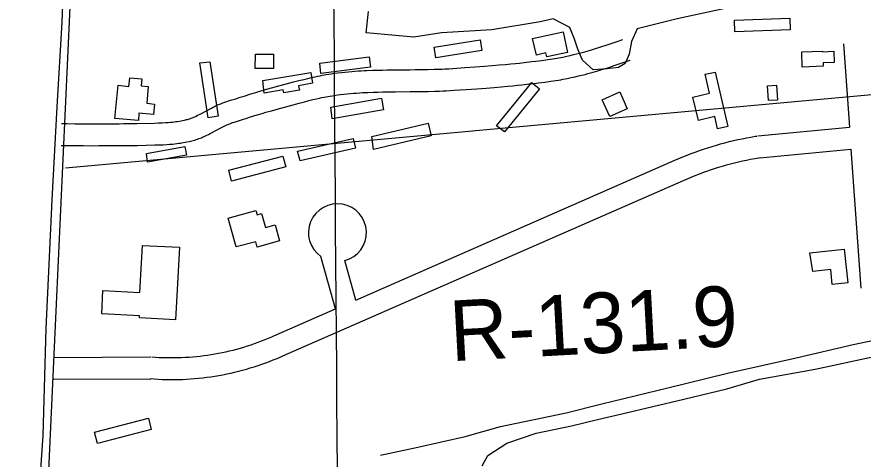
# Model space of a CAD drawing. Extents: x 3535183 to 3573198, y 534952 to 560562.
# Drawn here: x 3554636 to 3555794, y 557626 to 558232 of the extents above; entities that cross this region are included whole.
import ezdxf

# ---------------------------------------------------------------- set-up
doc = ezdxf.new("R2010")
doc.units = 0
for name, color, linetype in [('V-BLDG-OTLN', 7, 'Continuous'), ('V-GRID-MAJR', 7, 'Continuous'), ('V-LEVE-TOET', 7, 'Continuous'), ('V-RIVR-RANG-IDEN', 7, 'Continuous'), ('V-ROAD-CNTR', 7, 'Continuous'), ('V-SITE-VEGE', 7, 'Continuous'), ('V-TOPO-BNDY', 7, 'Continuous'), ('V-TOPO-SHOR', 7, 'Continuous')]:
    doc.layers.add(name, color=color, linetype=linetype)

msp = doc.modelspace()

# ---------------------------------------------------------------- linework, layer by layer
at = {"layer": 'V-BLDG-OTLN'}
for points in [[(3555618.113, 558227.697), (3555693.643, 558230.377), (3555694.21, 558214.3910000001), (3555618.258, 558211.7)], [(3555341.719, 558202.523), (3555383.262, 558211.462), (3555389.3370000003, 558183.233), (3555361.105, 558177.16), (3555359.9280000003, 558182.639), (3555346.765, 558179.806)], [(3555206.946, 558190.648), (3555269.9080000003, 558200.6900000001), (3555272.2260000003, 558186.149), (3555209.035, 558176.071)], [(3555739.305, 558164.567), (3555710.836, 558163.365), (3555709.9620000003, 558184.066), (3555738.627, 558185.274), (3555738.668, 558184.31), (3555753.9790000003, 558184.957), (3555754.626, 558169.603), (3555739.539, 558168.964)], [(3554962.2, 558181.15), (3554986.809, 558181.111), (3554986.776, 558161.45), (3554961.782, 558161.4890000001)], [(3555050.4930000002, 558168.5380000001), (3555117.838, 558177.453), (3555119.707, 558163.318), (3555051.9760000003, 558154.352)], [(3554900.037, 558170.723), (3554911.4420000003, 558095.873), (3554897.674, 558093.776), (3554886.188, 558169.161)], [(3554801.985, 558089.919), (3554769.79, 558093.026), (3554774.163, 558138.349), (3554789.039, 558136.917), (3554790.174, 558148.6950000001), (3554806.796, 558147.091), (3554805.903, 558137.845), (3554815.631, 558136.905), (3554813.392, 558113.697), (3554824.21, 558112.654), (3554822.8310000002, 558098.392), (3554802.855, 558100.3150000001)], [(3554972.253, 558144.781), (3555037.974, 558156.054), (3555040.54, 558141.095), (3555021.403, 558137.812), (3555022.454, 558131.6950000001), (3555000.944, 558128.004), (3555000.223, 558132.205), (3554974.3140000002, 558127.76)], [(3555591.45, 558156.49), (3555608.751, 558081.963), (3555594.931, 558078.754), (3555591.034, 558095.5430000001), (3555568.529, 558090.319), (3555561.111, 558122.272), (3555583.835, 558127.547), (3555577.775, 558153.655)], [(3555292.256, 558082.7390000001), (3555340.609, 558142.18), (3555351.236, 558133.536), (3555303.307, 558074.6190000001)], [(3555664.418, 558117.588), (3555662.9390000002, 558137.742), (3555675.287, 558138.65), (3555676.798, 558118.077)], [(3555460.884, 558129.276), (3555471.111, 558106.08), (3555447.256, 558095.56), (3555437.076, 558118.649)], [(3555065.255, 558108.421), (3555134.936, 558120.5430000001), (3555137.677, 558104.765), (3555067.166, 558092.498)], [(3555121.401, 558068.354), (3555198.5330000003, 558086.5380000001), (3555202.637, 558069.13), (3555123.83, 558050.551)], [(3555019.691, 558048.226), (3555096.041, 558065.606), (3555099.105, 558052.144), (3555023.603, 558034.957)], [(3554812.958, 558044.835), (3554865.608, 558054.329), (3554867.697, 558042.75), (3554814.727, 558033.198)], [(3554925.612, 558021.856), (3554999.949, 558041.191), (3555003.801, 558026.38), (3554929.282, 558006.998)], [(3554935.867, 557916.829), (3554924.975, 557956.359), (3554962.997, 557966.837), (3554964.61, 557960.975), (3554970.72, 557962.661), (3554976.0100000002, 557943.4670000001), (3554989.258, 557947.117), (3554995.343, 557925.033), (3554964.639, 557916.573), (3554962.644, 557923.808)], [(3554858.08, 557916.495), (3554852.779, 557816.796), (3554803.429, 557819.422), (3554803.592, 557822.479), (3554751.823, 557825.236), (3554753.525, 557857.007), (3554804.111, 557854.311), (3554807.549, 557918.823)], [(3555720.972, 557908.588), (3555768.028, 557913.626), (3555772.964, 557867.542), (3555751.87, 557865.285), (3555749.676, 557885.775), (3555725.289, 557883.166)], [(3554741.921, 557663.098), (3554815.71, 557681.9890000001), (3554819.694, 557666.432), (3554745.904, 557647.541)]]:
    msp.add_lwpolyline(points, close=True, dxfattribs=at)
at = {"layer": 'V-GRID-MAJR'}
msp.add_spline([(3555204.1780000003, 540472.404), (3555158.363, 546529.794), (3555112.522, 552590.651), (3555066.681, 558651.524), (3555066.6550000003, 558654.975)], degree=3, dxfattribs=at)
at = {"layer": 'V-LEVE-TOET'}
msp.add_lwpolyline([(3554714.3760857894, 558652.3110684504), (3554710.955, 558526.303), (3554703.236, 558379.482), (3554697.111, 558224.809), (3554690.42, 558109.019), (3554683.4080000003, 557981.408), (3554675.136, 557805.0430000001), (3554671.355, 557658.279), (3554663.157, 557538.205)], dxfattribs=at)
at = {"layer": 'V-ROAD-CNTR'}
for points in [[(3554527.7249062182, 554363.51924663), (3554547.731866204, 554842.4342887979), (3554587.475786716, 555697.6355783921), (3554638.0226856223, 556726.8005200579), (3554676.8776079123, 557551.0758715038), (3554721.5845184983, 558523.631926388)], [(3555187.479586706, 558159.8886538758), (3555193.17257532, 558159.9736537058), (3555198.103565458, 558160.0666535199), (3555206.7535481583, 558160.280653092), (3555213.205535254, 558160.4936526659), (3555218.0305256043, 558160.6866522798), (3555221.62251842, 558160.852651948), (3555227.034507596, 558161.1396513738), (3555232.4524967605, 558161.4776506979), (3555248.8014640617, 558162.594648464), (3555263.106435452, 558163.618646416), (3555275.5994104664, 558164.5626445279), (3555286.513388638, 558165.438642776), (3555296.0513695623, 558166.2506411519), (3555304.3853528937, 558166.999639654), (3555311.671338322, 558167.6886382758), (3555318.041325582, 558168.3186370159), (3555323.594314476, 558168.89163587), (3555333.3482949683, 558169.9536337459), (3555340.640280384, 558170.7976320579), (3555346.090269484, 558171.4586307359), (3555354.290253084, 558172.5026286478), (3555362.4652367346, 558173.6076264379), (3555365.723230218, 558174.0776254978), (3555368.8662239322, 558174.563624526), (3555371.903217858, 558175.0616235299), (3555374.8452119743, 558175.57162251), (3555377.691206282, 558176.088621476), (3555380.443200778, 558176.6126204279), (3555383.084195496, 558177.1356193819), (3555388.2721851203, 558178.2196172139), (3555393.099175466, 558179.2936150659), (3555397.6191664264, 558180.3566129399), (3555401.855157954, 558181.3986108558), (3555405.821150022, 558182.4156088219), (3555409.540142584, 558183.40160685), (3555413.02213562, 558184.3536049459), (3555416.2661291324, 558185.265603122), (3555422.4121168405, 558187.0515995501), (3555427.7631061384, 558188.6685963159), (3555432.4480967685, 558190.1265934), (3555436.530088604, 558191.428590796), (3555443.733074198, 558193.7915860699), (3555449.103063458, 558195.60158245), (3555457.2060472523, 558198.402576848), (3555465.35703095, 558201.2935710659)], [(3555767.2334271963, 558194.9705837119), (3555775.284411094, 558080.8278119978)], [(3555187.9255858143, 558129.892713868), (3555193.676574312, 558129.9777136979), (3555198.75756415, 558130.0727135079), (3555207.621546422, 558130.2927130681), (3555214.301533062, 558130.513712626), (3555219.320523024, 558130.714712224), (3555223.108515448, 558130.8887118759), (3555228.764504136, 558131.1897112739), (3555234.4084928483, 558131.5417105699), (3555250.893459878, 558132.6687083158), (3555265.3064310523, 558133.6987062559), (3555277.929405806, 558134.6527043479), (3555288.985383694, 558135.5407025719), (3555298.6653643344, 558136.3647009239), (3555307.141347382, 558137.1256994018), (3555314.5613325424, 558137.8286979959), (3555321.0573195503, 558138.470696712), (3555326.7583081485, 558139.0596955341), (3555336.696288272, 558140.1416933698), (3555344.168273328, 558141.0056916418), (3555349.790262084, 558141.68669028), (3555358.194245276, 558142.75668814), (3555366.619228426, 558143.8956858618), (3555370.1572213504, 558144.4076848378), (3555373.5842144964, 558144.9356837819), (3555376.8952078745, 558145.479682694), (3555380.089201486, 558146.033681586), (3555383.17719531, 558146.594680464), (3555386.161189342, 558147.162679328), (3555389.0661835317, 558147.7376781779), (3555394.598172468, 558148.893675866), (3555399.791162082, 558150.0496735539), (3555404.63715239, 558151.1886712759), (3555409.163143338, 558152.3026690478), (3555413.391134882, 558153.3856668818), (3555417.3401269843, 558154.4336647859), (3555421.0361195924, 558155.443662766), (3555424.510112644, 558156.4196608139), (3555430.936099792, 558158.287657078), (3555436.561088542, 558159.9866536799), (3555441.466078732, 558161.5146506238), (3555445.76207014, 558162.8846478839), (3555453.1990552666, 558165.3236430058), (3555458.7950440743, 558167.2096392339), (3555467.120027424, 558170.088633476), (3555475.3830108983, 558173.0176276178)], [(3554696.9145678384, 558086.0358015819), (3554704.35855295, 558085.8988018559), (3554715.500530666, 558085.740802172), (3554726.630508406, 558085.643802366), (3554738.844483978, 558085.6088024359), (3554748.00846565, 558085.620802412), (3554775.619410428, 558085.7368021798), (3554781.6353983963, 558085.7768021), (3554792.190377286, 558085.9128018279), (3554800.10336146, 558086.05680154), (3554823.972313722, 558086.577800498), (3554829.7413021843, 558086.7378001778), (3554834.6982922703, 558086.9437997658), (3554838.991283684, 558087.18679928), (3554842.715276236, 558087.454798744), (3554845.9452697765, 558087.7367981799), (3554848.752264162, 558088.023797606), (3554851.191259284, 558088.30679704), (3554853.3132550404, 558088.58179649), (3554855.125251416, 558088.83679598), (3554858.391244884, 558089.3527949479), (3554860.7802401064, 558089.7767940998), (3554862.524236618, 558090.1137934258), (3554865.21823123, 558090.679792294), (3554867.841225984, 558091.2877910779), (3554869.265223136, 558091.6557903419), (3554870.614220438, 558092.0437895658), (3554871.926217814, 558092.4567887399), (3554873.207215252, 558092.892787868), (3554874.455212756, 558093.3467869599), (3554875.6692103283, 558093.813786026), (3554876.852207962, 558094.2937850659), (3554877.9662057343, 558094.7647841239), (3554880.284201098, 558095.8017820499), (3554882.4361967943, 558096.82178001), (3554884.4811927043, 558097.8367779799), (3554886.3761889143, 558098.808776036), (3554902.005157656, 558107.179759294), (3554904.1771533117, 558108.2907570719), (3554906.0651495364, 558109.2287551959), (3554907.7861460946, 558110.0577535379), (3554910.74314018, 558111.419750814), (3554913.062135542, 558112.4227488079), (3554914.8891318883, 558113.172747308), (3554917.5861264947, 558114.2057452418), (3554920.280121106, 558115.1467433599), (3554928.2731051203, 558117.770738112), (3554935.1970912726, 558120.009733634), (3554941.2690791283, 558121.9427297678), (3554946.607068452, 558123.6177264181), (3554955.9360497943, 558126.48672068), (3554962.972035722, 558128.59671646), (3554968.2800251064, 558130.1577133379), (3554976.239009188, 558132.443708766), (3554984.1999932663, 558134.66170433), (3555006.200949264, 558140.7276921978), (3555014.523932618, 558142.973687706), (3555021.853917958, 558144.892683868), (3555028.3089050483, 558146.5206806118), (3555033.9898936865, 558147.8946778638), (3555038.9908836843, 558149.0516755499), (3555043.3888748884, 558150.0236736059), (3555047.253867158, 558150.8416719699), (3555050.650860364, 558151.527670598), (3555053.661854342, 558152.110669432), (3555058.870843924, 558153.0576675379), (3555062.8318360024, 558153.724666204), (3555065.8438299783, 558154.198665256), (3555070.31782103, 558154.8476639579), (3555074.820812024, 558155.432662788), (3555079.889801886, 558156.0186616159), (3555084.7827921, 558156.5286605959), (3555089.5147826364, 558156.972659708), (3555094.09777347, 558157.359658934), (3555098.529764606, 558157.692658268), (3555102.815756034, 558157.982657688), (3555106.964747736, 558158.232657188), (3555110.979739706, 558158.4476567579), (3555114.880731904, 558158.6336563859), (3555122.3677169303, 558158.9326557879), (3555129.391702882, 558159.1506553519), (3555135.959689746, 558159.3106550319), (3555142.11767743, 558159.4256548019), (3555153.5856544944, 558159.5766545), (3555173.5546145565, 558159.7446541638), (3555181.0055996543, 558159.812654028), (3555187.5255866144, 558159.889653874)], [(3554696.3605689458, 558056.0418615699), (3554703.8685539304, 558055.9028618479), (3554715.156531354, 558055.7428621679), (3554726.456508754, 558055.643862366), (3554738.820484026, 558055.6088624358), (3554748.090465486, 558055.620862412), (3554775.7834101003, 558055.73686218), (3554781.929397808, 558055.7788620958), (3554792.6563763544, 558055.91686182), (3554800.70336026, 558056.0628615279), (3554824.716312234, 558056.587860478), (3554830.779300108, 558056.7558601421), (3554836.166289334, 558056.979859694), (3554840.9152798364, 558057.2468591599), (3554845.095271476, 558057.5488585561), (3554848.7752641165, 558057.8688579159), (3554852.006257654, 558058.199857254), (3554854.847251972, 558058.528856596), (3554857.3392469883, 558058.8518559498), (3554859.56324254, 558059.16685532), (3554863.3492349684, 558059.7648541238), (3554866.2422291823, 558060.2768530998), (3554868.4542247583, 558060.7038522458), (3554871.690218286, 558061.3838508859), (3554874.985211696, 558062.1478493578), (3554877.1652073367, 558062.7118482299), (3554879.26820313, 558063.3158470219), (3554881.26819913, 558063.9468457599), (3554883.1671953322, 558064.5928444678), (3554884.971191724, 558065.2488431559), (3554886.6931882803, 558065.91184183), (3554888.3321850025, 558066.575840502), (3554889.9361817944, 558067.254839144), (3554892.836175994, 558068.55183655), (3554895.532170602, 558069.8298339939), (3554897.9951656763, 558071.052831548), (3554900.302161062, 558072.2348291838), (3554915.919129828, 558080.599812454), (3554917.6811263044, 558081.500810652), (3554919.2511231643, 558082.2808090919), (3554920.572120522, 558082.9178078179), (3554922.975115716, 558084.023805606), (3554924.714112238, 558084.7768040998), (3554925.9531097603, 558085.2848030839), (3554927.9001058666, 558086.03180159), (3554929.9041018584, 558086.7308001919), (3554937.5670865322, 558089.2467951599), (3554944.361072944, 558091.4437907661), (3554950.309061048, 558093.3367869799), (3554955.507050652, 558094.9677837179), (3554964.6540323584, 558097.7807780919), (3554971.514018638, 558099.8387739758), (3554976.652008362, 558101.3497709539), (3554984.404992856, 558103.575766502), (3554992.213977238, 558105.7517621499), (3555014.094933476, 558111.785750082), (3555022.229917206, 558113.979745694), (3555029.3199030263, 558115.8367419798), (3555035.5028906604, 558117.3947388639), (3555040.8998798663, 558118.7007362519), (3555045.610870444, 558119.7917340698), (3555049.7288622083, 558120.7017322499), (3555053.32785501, 558121.4617307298), (3555056.47284872, 558122.0977294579), (3555059.1978432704, 558122.6247284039), (3555064.0468335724, 558123.5077266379), (3555067.651826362, 558124.1147254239), (3555070.3258210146, 558124.5347245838), (3555074.4018128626, 558125.125723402), (3555078.4768047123, 558125.6547223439), (3555083.1697953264, 558126.198721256), (3555087.7387861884, 558126.674720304), (3555092.1767773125, 558127.0907194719), (3555096.483768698, 558127.453718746), (3555100.665760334, 558127.7687181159), (3555104.729752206, 558128.0427175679), (3555108.6707443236, 558128.2807170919), (3555112.4957366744, 558128.4857166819), (3555116.19272928, 558128.6617163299), (3555123.433714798, 558128.9507157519), (3555130.2217012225, 558129.162715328), (3555136.605688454, 558129.31671502), (3555142.5956764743, 558129.4297147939), (3555153.9096538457, 558129.5787144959), (3555173.816614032, 558129.74671416), (3555181.31759903, 558129.8147140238), (3555187.879585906, 558129.8917138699)], [(3555649.7376621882, 558068.978835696), (3555775.284411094, 558080.8278119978)], [(3555536.2978890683, 558035.538902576), (3555541.765878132, 558037.9378977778), (3555547.3598669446, 558040.30189305), (3555552.9848556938, 558042.5888884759), (3555558.6418443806, 558044.7988840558), (3555564.3268330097, 558046.9318797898), (3555570.039821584, 558048.9868756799), (3555575.7818101, 558050.9648717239), (3555581.549798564, 558052.863867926), (3555587.343786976, 558054.6838642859), (3555593.162775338, 558056.4248608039), (3555599.0017636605, 558058.0858574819), (3555604.864751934, 558059.6678543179), (3555610.749740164, 558061.1698513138), (3555616.654728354, 558062.5908484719), (3555622.575716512, 558063.929845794), (3555628.515704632, 558065.190843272), (3555634.473692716, 558066.369840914), (3555640.44668077, 558067.4668387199), (3555646.4036688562, 558068.4778366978), (3555648.7816641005, 558068.8568359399)], [(3555652.5556565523, 558039.110895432), (3555777.395406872, 558050.893871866)], [(3555777.395406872, 558050.8948718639), (3555790.8233800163, 557860.5182526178)], [(3555099.5097626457, 557844.033285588), (3555536.30188906, 558035.540902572)], [(3555548.35186496, 558008.06695752), (3555553.6318544, 558010.3839528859), (3555558.8478439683, 558012.587948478), (3555564.094833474, 558014.7209442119), (3555569.369822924, 558016.7829400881), (3555574.672812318, 558018.77193611), (3555580.0018016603, 558020.688932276), (3555585.357790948, 558022.5329285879), (3555590.737780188, 558024.303925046), (3555596.1397693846, 558026.0019216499), (3555601.5647585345, 558027.6249184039), (3555607.0137476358, 558029.1739153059), (3555612.4827366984, 558030.649912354), (3555617.9697257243, 558032.0499095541), (3555623.474714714, 558033.374906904), (3555628.999703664, 558034.625904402), (3555634.54169258, 558035.800902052), (3555640.0956814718, 558036.899899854), (3555645.6666703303, 558037.9228978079), (3555651.2796591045, 558038.8758959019), (3555653.51165464, 558039.2328951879)], [(3554999.6309624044, 557767.485438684), (3555548.3478649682, 558008.0649575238)], [(3555071.749818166, 557831.8623099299), (3555051.884857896, 557903.738166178)], [(3555099.510762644, 557844.0342855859), (3555084.596792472, 557897.9981776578)], [(3554987.5849864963, 557794.9613837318), (3555071.749818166, 557831.8623099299)], [(3554820.2353211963, 557766.1814412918), (3554825.4413107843, 557765.7954420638), (3554830.5393005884, 557765.4954426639), (3554835.6412903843, 557765.2704431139), (3554840.7472801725, 557765.123443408), (3554845.8532699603, 557765.051443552), (3554850.9602597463, 557765.0574435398), (3554856.066249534, 557765.1394433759), (3554861.172239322, 557765.298443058), (3554866.2732291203, 557765.5334425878), (3554871.371218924, 557765.8454419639), (3554876.46320874, 557766.2334411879), (3554881.5481985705, 557766.698440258), (3554886.6271884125, 557767.2394391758), (3554891.6971782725, 557767.855437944), (3554896.756168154, 557768.5494365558), (3554901.8061580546, 557769.3184350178), (3554906.8431479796, 557770.1624333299), (3554911.866137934, 557771.08243149), (3554916.8761279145, 557772.078429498), (3554921.869117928, 557773.1474273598), (3554926.846107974, 557774.2934250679), (3554931.806098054, 557775.5124226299), (3554936.746088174, 557776.8064200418), (3554941.667078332, 557778.174417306), (3554946.566068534, 557779.615414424), (3554951.445058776, 557781.131411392), (3554956.2980490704, 557782.7184082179), (3554961.1280394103, 557784.378404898), (3554965.9320298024, 557786.1114014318), (3554970.710020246, 557787.9163978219), (3554975.460010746, 557789.79239407), (3554980.1800013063, 557791.7393901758), (3554984.895991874, 557793.7673861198), (3554987.52298662, 557794.9333837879)], [(3554685.9485897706, 557765.4074428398), (3554819.035323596, 557766.2224412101)], [(3554818.0193256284, 557736.263501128), (3554823.449314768, 557735.8615019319), (3554828.997303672, 557735.533502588), (3554834.549292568, 557735.290503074), (3554840.10328146, 557735.1295033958), (3554845.659270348, 557735.051503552), (3554851.2182592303, 557735.0575035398), (3554856.7742481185, 557735.14750336), (3554862.32823701, 557735.3205030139), (3554867.8792259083, 557735.5755025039), (3554873.4272148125, 557735.9155018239), (3554878.967203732, 557736.3375009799), (3554884.502192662, 557736.84249997), (3554890.0291816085, 557737.4314987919), (3554895.5451705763, 557738.103497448), (3554901.0521595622, 557738.8574959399), (3554906.5441485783, 557739.6944942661), (3554912.0251376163, 557740.61249243), (3554917.4921266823, 557741.6144904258), (3554922.942115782, 557742.6964882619), (3554928.377104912, 557743.8614859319), (3554933.792094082, 557745.10748344), (3554939.18808329, 557746.4344807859), (3554944.5640725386, 557747.8424779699), (3554949.9190618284, 557749.3304749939), (3554955.250051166, 557750.8994718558), (3554960.557040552, 557752.54746856), (3554965.8380299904, 557754.2744651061), (3554971.0940194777, 557756.08246149), (3554976.322009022, 557757.9674577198), (3554981.519998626, 557759.930453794), (3554986.6899882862, 557761.9724497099), (3554991.8279780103, 557764.091445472), (3554996.9079678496, 557766.2774410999), (3554999.6929622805, 557767.5134386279)], [(3554686.132589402, 557735.4075028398), (3554819.219323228, 557736.2225012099)]]:
    msp.add_lwpolyline(points, dxfattribs=at)
msp.add_arc((3555074.4636053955, 557936.3291380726), 39.64799916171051, 284.80798090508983, 235.2861142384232, dxfattribs=at)
at = {"layer": 'V-SITE-VEGE'}
for points in [[(3555605.075, 558243.405), (3555539.4390000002, 558229.583), (3555484.6920000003, 558215.919), (3555477.022, 558198.482), (3555473.811, 558181.109), (3555468.554, 558168.1630000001), (3555459.3850000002, 558162.943), (3555443.5640000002, 558160.776), (3555424.622, 558159.605), (3555410.075, 558172.759), (3555403.419, 558188.008), (3555398.764, 558201.802), (3555392.595, 558217.555), (3555369.649, 558229.595), (3555351.889, 558225.378), (3555285.716, 558214.518), (3555216.973, 558210.055), (3555178.938, 558204.554), (3555114.012, 558210.047), (3555117.0530000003, 558239.299)], [(3555607.684, 557722.125), (3555652.0500000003, 557735.642), (3555728.598, 557749.128), (3555809.0500000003, 557766.634)], [(3555272.529, 557616.756), (3555280.248, 557630.731), (3555306.239, 557647.943), (3555346.644, 557661.398), (3555395.02, 557671.507), (3555430.541, 557680.442), (3555463.606, 557687.852), (3555548.469, 557708.393), (3555607.684, 557722.125)]]:
    msp.add_lwpolyline(points, dxfattribs=at)
at = {"layer": 'V-TOPO-BNDY'}
msp.add_line((3554702.044449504, 558025.1123021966), (3560298.858, 558535.087), dxfattribs=at)
at = {"layer": 'V-TOPO-SHOR'}
msp.add_lwpolyline([(3555133.429, 557631.616), (3555184.711, 557642.2490000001), (3555249.284, 557657.034), (3555297.558, 557670.594), (3555387.793, 557689.212), (3555436.574, 557701.789), (3555526.7600000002, 557723.868), (3555608.5670000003, 557743.846), (3555702.23, 557764.988), (3555780.607, 557782.941), (3555830.404, 557793.553)], dxfattribs=at)

# ---------------------------------------------------------------- texts
at = {"layer": 'V-RIVR-RANG-IDEN'}
msp.add_text('R-131.9', height=82.999998, rotation=3.105258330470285, dxfattribs=at).set_placement((3555230.166, 557760.074))

doc.saveas('drawing.dxf')
